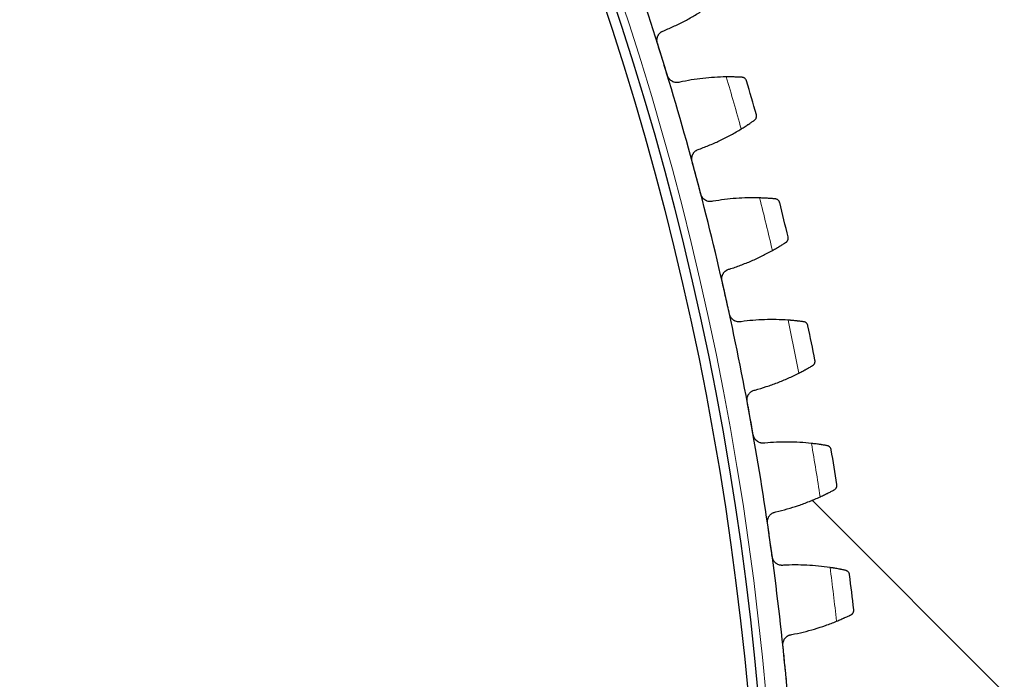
# Model space of a CAD drawing. Header units: inches. Extents: x 0 to 20790, y -12 to 14700.
# Tile 263 of 341: x 10616 to 10814, y 4527 to 4660. Entities that reach past the tile are written whole.
import ezdxf

# ---------------------------------------------------------------- set-up
doc = ezdxf.new("R2010")
doc.units = ezdxf.units.IN
doc.layers.add('1', color=7, linetype='Continuous', true_color=0xffffff)
doc.layers.add('254', color=7, linetype='Continuous', true_color=0xffffff)
doc.styles.add('latin_extended', font='simplex.shx')
doc.dimstyles.get("Standard").update_dxf_attribs({"dimtxt": 0.18, "dimasz": 0.18, "dimexe": 0.18, "dimexo": 0.0625, "dimgap": 0.09, "dimtad": 0, "dimtih": 1, "dimtoh": 1, "dimdec": 4, "dimzin": 0, "dimdsep": 46, "dimtxsty": 'Standard', "dimcen": 0.09, "dimadec": 0, "dimazin": 0, "dimtfac": 1, "dimtdec": 4, "dimtofl": 0, "dimtmove": 0, "dimatfit": 3, "dimfxl": 1, "dimtolj": 1, "dimtzin": 0, "dimarcsym": 0})

# ---------------------------------------------------------------- blocks, each defined once
blk = doc.blocks.new('_U13')
at = {"layer": '254', "color": 3, "linetype": 'Continuous', "lineweight": 13, "transparency": 16777216}
for p, q in [((11525.07, 6791.69), (12185.34, 6791.69)), ((12150.34, 6669.19), (12150.34, 4591.19)), ((10187.07, 4468.69), (12185.34, 4468.69))]:
    blk.add_line(p, q, dxfattribs=at)
at = {"layer": '254', "color": 3, "transparency": 16777216}
for points in [[(12170.76, 6669.19), (12129.92, 6669.19), (12150.34, 6791.69)], [(12129.92, 4591.19), (12170.76, 4591.19), (12150.34, 4468.69)]]:
    blk.add_solid(points, dxfattribs=at)
at = {"layer": 'Defpoints', "color": 0, "transparency": 16777216}
for p in [(11490.07, 6791.69), (10152.07, 4468.69), (12150.34, 4468.69)]:
    blk.add_point(p, dxfattribs=at)
at = {"layer": '254', "color": 2, "lineweight": 13, "transparency": 16777216, "insert": (11966.59, 5307.81), "char_height": 122.5, "attachment_point": 1, "rotation": 90, "style": 'latin_extended'}
blk.add_mtext('\\A1;2323', dxfattribs=at)

msp = doc.modelspace()

# ---------------------------------------------------------------- linework, layer by layer
at = {"layer": '1', "color": 2, "linetype": 'Continuous', "lineweight": 25}
msp.add_line((10775.43, 4563.502), (10953.302, 4385.63), dxfattribs=at)
at = {"layer": '1', "color": 110, "linetype": 'Continuous', "lineweight": 13}
msp.add_circle((10152.069, 4468.685), 616.6, dxfattribs=at)
at = {"layer": '1', "color": 2, "linetype": 'Continuous', "lineweight": 25}
for radius in [615, 613]:
    msp.add_circle((10152.069, 4468.685), radius, dxfattribs=at)
for radius, start, end in [(621, 17.197452, 19.490446), (621, 14.904459, 17.197452), (636, 15.73003, 16.371881), (621, 12.611465, 14.904459), (636, 13.437037, 14.078887), (621, 10.318471, 12.611465), (636, 11.144043, 11.785893), (621, 8.025478, 10.318471), (636, 8.851049, 9.4929), (621, 5.732484, 8.025478), (636, 6.558056, 7.199906), (621, 3.43949, 5.732484)]:
    msp.add_arc((10152.069, 4468.685), radius, start, end, dxfattribs=at)
at = {"layer": '1', "color": 110, "linetype": 'Continuous', "lineweight": 13}
for start, end in [(15.556595, 16.545316), (13.263601, 14.252322), (10.970608, 11.959329), (8.677614, 9.666335), (6.38462, 7.373341)]:
    msp.add_arc((10152.069, 4468.685), 632.294, start, end, dxfattribs=at)
at = {"layer": '1', "color": 2, "linetype": 'Continuous', "lineweight": 25}
for points in [[(10745.592, 4658.073), (10746.323, 4658.371), (10747.767, 4659.002), (10749.878, 4660.054), (10751.935, 4661.212), (10753.269, 4662.056), (10753.927, 4662.496)], [(10745.305, 4652.294), (10744.966, 4653.388), (10744.628, 4654.482), (10744.289, 4655.577)], [(10746.321, 4649.011), (10745.983, 4650.105), (10745.644, 4651.199), (10745.305, 4652.294)], [(10758.183, 4648.746), (10757.392, 4648.737), (10755.814, 4648.68), (10753.463, 4648.474), (10751.126, 4648.149), (10749.578, 4647.854), (10748.806, 4647.686)], [(10752.694, 4634.175), (10753.436, 4634.443), (10754.905, 4635.016), (10757.056, 4635.983), (10759.158, 4637.058), (10760.525, 4637.847), (10761.2, 4638.26)], [(10752.176, 4628.412), (10751.882, 4629.519), (10751.587, 4630.626), (10751.292, 4631.733)], [(10753.06, 4625.09), (10752.765, 4626.197), (10752.471, 4627.305), (10752.176, 4628.412)], [(10764.902, 4624.351), (10764.111, 4624.374), (10762.532, 4624.38), (10760.174, 4624.268), (10757.826, 4624.038), (10756.268, 4623.804), (10755.49, 4623.668)], [(10758.834, 4610.012), (10759.587, 4610.25), (10761.077, 4610.763), (10763.265, 4611.643), (10765.408, 4612.634), (10766.806, 4613.368), (10767.497, 4613.754)], [(10758.086, 4604.274), (10757.836, 4605.392), (10757.586, 4606.509), (10757.336, 4607.627)], [(10758.837, 4600.92), (10758.586, 4602.038), (10758.336, 4603.156), (10758.086, 4604.274)], [(10770.639, 4599.708), (10769.85, 4599.762), (10768.273, 4599.831), (10765.912, 4599.814), (10763.557, 4599.677), (10761.99, 4599.506), (10761.208, 4599.401)], [(10764.003, 4585.622), (10764.764, 4585.83), (10766.273, 4586.283), (10768.496, 4587.075), (10770.676, 4587.979), (10772.102, 4588.657), (10772.808, 4589.014)], [(10763.026, 4579.919), (10762.821, 4581.046), (10762.615, 4582.173), (10762.41, 4583.3)], [(10763.641, 4576.537), (10763.436, 4577.664), (10763.231, 4578.791), (10763.026, 4579.919)], [(10775.386, 4574.854), (10774.599, 4574.94), (10773.026, 4575.072), (10770.667, 4575.149), (10768.308, 4575.107), (10766.736, 4574.999), (10765.95, 4574.925)], [(10768.191, 4561.046), (10768.961, 4561.223), (10770.487, 4561.615), (10772.739, 4562.317), (10774.954, 4563.133), (10776.406, 4563.753), (10777.125, 4564.082)], [(10766.987, 4555.385), (10766.827, 4556.52), (10766.667, 4557.654), (10766.507, 4558.788)], [(10767.467, 4551.982), (10767.307, 4553.117), (10767.147, 4554.251), (10766.987, 4555.385)], [(10779.135, 4549.83), (10778.352, 4549.948), (10776.786, 4550.142), (10774.431, 4550.314), (10772.073, 4550.366), (10770.498, 4550.321), (10769.709, 4550.279)], [(10771.393, 4536.321), (10772.169, 4536.467), (10773.71, 4536.798), (10775.988, 4537.41), (10778.234, 4538.136), (10779.709, 4538.698), (10780.442, 4538.998)], [(10769.963, 4530.713), (10769.849, 4531.853), (10769.735, 4532.993), (10769.62, 4534.133)], [(10770.307, 4527.294), (10770.192, 4528.434), (10770.078, 4529.573), (10769.963, 4530.713)]]:
    msp.add_open_spline(points, degree=3, dxfattribs=at)
for points, knots in [([(10744.289, 4655.577), (10744.269, 4655.641), (10744.236, 4655.769), (10744.207, 4655.964), (10744.2, 4656.096), (10744.199, 4656.196), (10744.2, 4656.229), (10744.203, 4656.295), (10744.206, 4656.328), (10744.222, 4656.492), (10744.247, 4656.62), (10744.294, 4656.777), (10744.304, 4656.808), (10744.321, 4656.855), (10744.327, 4656.87), (10744.339, 4656.901), (10744.369, 4656.977), (10744.431, 4657.11), (10744.498, 4657.221), (10744.569, 4657.328), (10744.608, 4657.381), (10744.731, 4657.532), (10744.822, 4657.623), (10744.969, 4657.746), (10745.02, 4657.785), (10745.1, 4657.839), (10745.127, 4657.857), (10745.182, 4657.89), (10745.21, 4657.906), (10745.351, 4657.984), (10745.469, 4658.034), (10745.592, 4658.073)], [0, 0, 0, 0, 0.0625, 0.125, 0.1875, 0.1875, 0.21875, 0.21875, 0.25, 0.25, 0.375, 0.375, 0.40625, 0.40625, 0.421875, 0.421875, 0.4375, 0.5, 0.5625, 0.5625, 0.625, 0.625, 0.75, 0.75, 0.8125, 0.8125, 0.84375, 0.84375, 0.875, 0.875, 1, 1, 1, 1]), ([(10748.806, 4647.686), (10748.683, 4647.649), (10748.558, 4647.625), (10748.367, 4647.606), (10748.304, 4647.602), (10748.207, 4647.602), (10748.175, 4647.602), (10748.11, 4647.605), (10748.078, 4647.608), (10747.918, 4647.623), (10747.792, 4647.647), (10747.606, 4647.701), (10747.545, 4647.722), (10747.455, 4647.759), (10747.424, 4647.772), (10747.365, 4647.799), (10747.336, 4647.814), (10747.192, 4647.889), (10747.083, 4647.959), (10746.956, 4648.062), (10746.93, 4648.083), (10746.881, 4648.127), (10746.857, 4648.149), (10746.786, 4648.218), (10746.741, 4648.267), (10746.615, 4648.418), (10746.541, 4648.526), (10746.461, 4648.672), (10746.446, 4648.702), (10746.417, 4648.762), (10746.403, 4648.792), (10746.364, 4648.884), (10746.341, 4648.947), (10746.321, 4649.011)], [0, 0, 0, 0, 0.125, 0.125, 0.1875, 0.1875, 0.21875, 0.21875, 0.25, 0.25, 0.375, 0.375, 0.4375, 0.4375, 0.46875, 0.46875, 0.5, 0.5, 0.625, 0.625, 0.65625, 0.65625, 0.6875, 0.6875, 0.75, 0.75, 0.875, 0.875, 0.90625, 0.90625, 0.9375, 0.9375, 1, 1, 1, 1]), ([(10761.379, 4648.672), (10761.29, 4648.677), (10761.195, 4648.682), (10760.991, 4648.692), (10760.775, 4648.703), (10760.534, 4648.713), (10760.376, 4648.719), (10760.344, 4648.72), (10760.279, 4648.722), (10760.246, 4648.723), (10760.146, 4648.726), (10760.079, 4648.728), (10759.874, 4648.734), (10759.733, 4648.738), (10759.443, 4648.743), (10759.294, 4648.745), (10759.065, 4648.747), (10758.988, 4648.748), (10758.87, 4648.749), (10758.831, 4648.749), (10758.751, 4648.749), (10758.711, 4648.749), (10758.511, 4648.749), (10758.348, 4648.748), (10758.183, 4648.746)], [0, 0, 0, 0, 0.125, 0.125, 0.25, 0.375, 0.375, 0.40625, 0.40625, 0.4375, 0.4375, 0.5, 0.5, 0.625, 0.625, 0.75, 0.75, 0.8125, 0.8125, 0.84375, 0.84375, 0.875, 0.875, 1, 1, 1, 1]), ([(10762.281, 4647.955), (10762.28, 4647.956), (10762.28, 4647.958), (10762.279, 4647.961), (10762.279, 4647.962), (10762.277, 4647.966), (10762.275, 4647.975), (10762.268, 4647.995), (10762.255, 4648.034), (10762.241, 4648.067), (10762.212, 4648.131), (10762.189, 4648.173), (10762.112, 4648.293), (10762.049, 4648.367), (10761.936, 4648.464), (10761.895, 4648.494), (10761.83, 4648.535), (10761.807, 4648.548), (10761.76, 4648.572), (10761.736, 4648.584), (10761.661, 4648.615), (10761.608, 4648.633), (10761.498, 4648.659), (10761.44, 4648.668), (10761.379, 4648.672)], [0, 0, 0, 0, 0.0039063, 0.0039063, 0.0078125, 0.0078125, 0.015625, 0.03125, 0.0625, 0.125, 0.125, 0.25, 0.25, 0.5, 0.5, 0.625, 0.625, 0.6875, 0.6875, 0.75, 0.75, 0.875, 0.875, 1, 1, 1, 1]), ([(10763.868, 4640.022), (10763.917, 4640.057), (10763.961, 4640.095), (10764.04, 4640.176), (10764.075, 4640.218), (10764.137, 4640.306), (10764.163, 4640.351), (10764.209, 4640.443), (10764.228, 4640.49), (10764.258, 4640.586), (10764.269, 4640.634), (10764.284, 4640.731), (10764.288, 4640.779), (10764.289, 4640.874), (10764.286, 4640.922), (10764.276, 4640.992), (10764.27, 4641.028), (10764.261, 4641.068), (10764.256, 4641.088), (10764.254, 4641.097), (10764.252, 4641.102), (10764.252, 4641.105), (10764.251, 4641.108)], [0, 0, 0, 0, 0.125, 0.125, 0.25, 0.25, 0.375, 0.375, 0.5, 0.5, 0.625, 0.625, 0.75, 0.75, 0.875, 0.875, 0.9375, 0.96875, 0.984375, 0.9921875, 0.9921875, 1, 1, 1, 1]), ([(10761.2, 4638.26), (10761.341, 4638.347), (10761.478, 4638.432), (10761.748, 4638.601), (10762.01, 4638.767), (10762.261, 4638.929), (10762.444, 4639.049), (10762.504, 4639.089), (10762.593, 4639.148), (10762.623, 4639.167), (10762.681, 4639.206), (10762.71, 4639.225), (10762.853, 4639.32), (10763.071, 4639.467), (10763.269, 4639.604), (10763.458, 4639.734), (10763.548, 4639.796), (10763.653, 4639.87), (10763.674, 4639.885), (10763.715, 4639.914), (10763.775, 4639.956), (10763.831, 4639.996), (10763.868, 4640.022)], [0, 0, 0, 0, 0.125, 0.125, 0.25, 0.375, 0.375, 0.4375, 0.4375, 0.46875, 0.46875, 0.5, 0.5, 0.625, 0.75, 0.75, 0.875, 0.875, 0.90625, 0.90625, 0.9375, 1, 1, 1, 1]), ([(10751.292, 4631.733), (10751.275, 4631.797), (10751.247, 4631.927), (10751.226, 4632.123), (10751.224, 4632.255), (10751.228, 4632.355), (10751.23, 4632.388), (10751.235, 4632.454), (10751.239, 4632.487), (10751.261, 4632.65), (10751.292, 4632.777), (10751.346, 4632.932), (10751.357, 4632.963), (10751.375, 4633.008), (10751.382, 4633.024), (10751.395, 4633.054), (10751.428, 4633.129), (10751.496, 4633.258), (10751.566, 4633.367), (10751.642, 4633.472), (10751.683, 4633.522), (10751.812, 4633.669), (10751.906, 4633.756), (10752.059, 4633.873), (10752.111, 4633.91), (10752.193, 4633.961), (10752.221, 4633.977), (10752.277, 4634.009), (10752.306, 4634.024), (10752.45, 4634.095), (10752.569, 4634.141), (10752.694, 4634.175)], [0, 0, 0, 0, 0.0625, 0.125, 0.1875, 0.1875, 0.21875, 0.21875, 0.25, 0.25, 0.375, 0.375, 0.40625, 0.40625, 0.421875, 0.421875, 0.4375, 0.5, 0.5625, 0.5625, 0.625, 0.625, 0.75, 0.75, 0.8125, 0.8125, 0.84375, 0.84375, 0.875, 0.875, 1, 1, 1, 1]), ([(10755.49, 4623.668), (10755.365, 4623.636), (10755.239, 4623.616), (10755.048, 4623.605), (10754.984, 4623.604), (10754.888, 4623.607), (10754.856, 4623.609), (10754.792, 4623.615), (10754.759, 4623.618), (10754.6, 4623.64), (10754.475, 4623.669), (10754.292, 4623.731), (10754.232, 4623.754), (10754.142, 4623.794), (10754.113, 4623.809), (10754.055, 4623.838), (10754.026, 4623.854), (10753.885, 4623.934), (10753.779, 4624.01), (10753.656, 4624.117), (10753.632, 4624.139), (10753.584, 4624.185), (10753.561, 4624.208), (10753.493, 4624.28), (10753.45, 4624.33), (10753.33, 4624.486), (10753.26, 4624.597), (10753.186, 4624.746), (10753.172, 4624.777), (10753.145, 4624.838), (10753.133, 4624.869), (10753.098, 4624.962), (10753.077, 4625.026), (10753.06, 4625.09)], [0, 0, 0, 0, 0.125, 0.125, 0.1875, 0.1875, 0.21875, 0.21875, 0.25, 0.25, 0.375, 0.375, 0.4375, 0.4375, 0.46875, 0.46875, 0.5, 0.5, 0.625, 0.625, 0.65625, 0.65625, 0.6875, 0.6875, 0.75, 0.75, 0.875, 0.875, 0.90625, 0.90625, 0.9375, 0.9375, 1, 1, 1, 1]), ([(10768.092, 4624.149), (10768.004, 4624.158), (10767.909, 4624.167), (10767.706, 4624.186), (10767.49, 4624.205), (10767.25, 4624.224), (10767.092, 4624.236), (10767.06, 4624.239), (10766.995, 4624.244), (10766.962, 4624.246), (10766.863, 4624.253), (10766.796, 4624.258), (10766.591, 4624.272), (10766.45, 4624.281), (10766.161, 4624.298), (10766.012, 4624.306), (10765.783, 4624.318), (10765.706, 4624.321), (10765.589, 4624.327), (10765.549, 4624.328), (10765.47, 4624.332), (10765.43, 4624.333), (10765.23, 4624.341), (10765.067, 4624.347), (10764.902, 4624.351)], [0, 0, 0, 0, 0.125, 0.125, 0.25, 0.375, 0.375, 0.40625, 0.40625, 0.4375, 0.4375, 0.5, 0.5, 0.625, 0.625, 0.75, 0.75, 0.8125, 0.8125, 0.84375, 0.84375, 0.875, 0.875, 1, 1, 1, 1]), ([(10768.965, 4623.397), (10768.964, 4623.399), (10768.964, 4623.4), (10768.963, 4623.403), (10768.963, 4623.404), (10768.962, 4623.409), (10768.959, 4623.417), (10768.954, 4623.437), (10768.942, 4623.477), (10768.929, 4623.51), (10768.903, 4623.576), (10768.882, 4623.619), (10768.809, 4623.742), (10768.749, 4623.818), (10768.64, 4623.919), (10768.601, 4623.951), (10768.537, 4623.995), (10768.515, 4624.008), (10768.469, 4624.035), (10768.445, 4624.047), (10768.372, 4624.082), (10768.32, 4624.101), (10768.21, 4624.132), (10768.153, 4624.143), (10768.092, 4624.149)], [0, 0, 0, 0, 0.0039063, 0.0039063, 0.0078125, 0.0078125, 0.015625, 0.03125, 0.0625, 0.125, 0.125, 0.25, 0.25, 0.5, 0.5, 0.625, 0.625, 0.6875, 0.6875, 0.75, 0.75, 0.875, 0.875, 1, 1, 1, 1]), ([(10767.497, 4613.754), (10767.641, 4613.834), (10767.782, 4613.914), (10768.058, 4614.072), (10768.327, 4614.227), (10768.584, 4614.38), (10768.771, 4614.492), (10768.833, 4614.529), (10768.925, 4614.584), (10768.955, 4614.603), (10769.015, 4614.639), (10769.044, 4614.657), (10769.191, 4614.747), (10769.414, 4614.885), (10769.618, 4615.013), (10769.812, 4615.136), (10769.904, 4615.194), (10770.012, 4615.264), (10770.034, 4615.278), (10770.076, 4615.305), (10770.137, 4615.345), (10770.196, 4615.383), (10770.233, 4615.407)], [0, 0, 0, 0, 0.125, 0.125, 0.25, 0.375, 0.375, 0.4375, 0.4375, 0.46875, 0.46875, 0.5, 0.5, 0.625, 0.75, 0.75, 0.875, 0.875, 0.90625, 0.90625, 0.9375, 1, 1, 1, 1]), ([(10770.233, 4615.407), (10770.284, 4615.44), (10770.329, 4615.477), (10770.412, 4615.554), (10770.448, 4615.595), (10770.513, 4615.68), (10770.542, 4615.724), (10770.591, 4615.814), (10770.611, 4615.861), (10770.645, 4615.955), (10770.658, 4616.003), (10770.677, 4616.099), (10770.683, 4616.146), (10770.688, 4616.242), (10770.687, 4616.29), (10770.68, 4616.36), (10770.676, 4616.396), (10770.668, 4616.436), (10770.664, 4616.457), (10770.662, 4616.465), (10770.66, 4616.471), (10770.66, 4616.474), (10770.659, 4616.477)], [0, 0, 0, 0, 0.125, 0.125, 0.25, 0.25, 0.375, 0.375, 0.5, 0.5, 0.625, 0.625, 0.75, 0.75, 0.875, 0.875, 0.9375, 0.96875, 0.984375, 0.9921875, 0.9921875, 1, 1, 1, 1]), ([(10757.336, 4607.627), (10757.321, 4607.693), (10757.299, 4607.823), (10757.285, 4608.02), (10757.288, 4608.152), (10757.296, 4608.251), (10757.3, 4608.285), (10757.308, 4608.35), (10757.313, 4608.383), (10757.342, 4608.545), (10757.377, 4608.671), (10757.437, 4608.823), (10757.45, 4608.854), (10757.47, 4608.899), (10757.477, 4608.914), (10757.491, 4608.943), (10757.528, 4609.017), (10757.6, 4609.144), (10757.675, 4609.249), (10757.755, 4609.351), (10757.798, 4609.4), (10757.933, 4609.541), (10758.03, 4609.625), (10758.187, 4609.735), (10758.241, 4609.77), (10758.325, 4609.818), (10758.354, 4609.833), (10758.411, 4609.862), (10758.44, 4609.876), (10758.587, 4609.942), (10758.708, 4609.983), (10758.834, 4610.012)], [0, 0, 0, 0, 0.0625, 0.125, 0.1875, 0.1875, 0.21875, 0.21875, 0.25, 0.25, 0.375, 0.375, 0.40625, 0.40625, 0.421875, 0.421875, 0.4375, 0.5, 0.5625, 0.5625, 0.625, 0.625, 0.75, 0.75, 0.8125, 0.8125, 0.84375, 0.84375, 0.875, 0.875, 1, 1, 1, 1]), ([(10761.208, 4599.401), (10761.082, 4599.374), (10760.955, 4599.359), (10760.764, 4599.356), (10760.7, 4599.357), (10760.604, 4599.365), (10760.572, 4599.368), (10760.508, 4599.376), (10760.476, 4599.381), (10760.317, 4599.409), (10760.193, 4599.443), (10760.013, 4599.512), (10759.954, 4599.538), (10759.866, 4599.581), (10759.837, 4599.597), (10759.78, 4599.629), (10759.752, 4599.645), (10759.615, 4599.732), (10759.512, 4599.811), (10759.393, 4599.923), (10759.37, 4599.946), (10759.324, 4599.994), (10759.302, 4600.018), (10759.237, 4600.093), (10759.196, 4600.145), (10759.082, 4600.305), (10759.017, 4600.419), (10758.949, 4600.571), (10758.936, 4600.602), (10758.912, 4600.664), (10758.9, 4600.695), (10758.869, 4600.79), (10758.851, 4600.854), (10758.837, 4600.92)], [0, 0, 0, 0, 0.125, 0.125, 0.1875, 0.1875, 0.21875, 0.21875, 0.25, 0.25, 0.375, 0.375, 0.4375, 0.4375, 0.46875, 0.46875, 0.5, 0.5, 0.625, 0.625, 0.65625, 0.65625, 0.6875, 0.6875, 0.75, 0.75, 0.875, 0.875, 0.90625, 0.90625, 0.9375, 0.9375, 1, 1, 1, 1]), ([(10773.819, 4599.378), (10773.731, 4599.39), (10773.636, 4599.403), (10773.434, 4599.43), (10773.22, 4599.457), (10772.98, 4599.487), (10772.823, 4599.505), (10772.791, 4599.509), (10772.727, 4599.516), (10772.694, 4599.52), (10772.595, 4599.531), (10772.528, 4599.538), (10772.324, 4599.561), (10772.183, 4599.575), (10771.895, 4599.604), (10771.747, 4599.618), (10771.519, 4599.639), (10771.442, 4599.645), (10771.324, 4599.655), (10771.285, 4599.659), (10771.206, 4599.665), (10771.166, 4599.668), (10770.966, 4599.684), (10770.804, 4599.696), (10770.639, 4599.708)], [0, 0, 0, 0, 0.125, 0.125, 0.25, 0.375, 0.375, 0.40625, 0.40625, 0.4375, 0.4375, 0.5, 0.5, 0.625, 0.625, 0.75, 0.75, 0.8125, 0.8125, 0.84375, 0.84375, 0.875, 0.875, 1, 1, 1, 1]), ([(10774.661, 4598.592), (10774.66, 4598.593), (10774.66, 4598.594), (10774.66, 4598.597), (10774.659, 4598.599), (10774.658, 4598.603), (10774.656, 4598.612), (10774.652, 4598.632), (10774.641, 4598.672), (10774.63, 4598.706), (10774.606, 4598.773), (10774.586, 4598.816), (10774.519, 4598.942), (10774.462, 4599.021), (10774.357, 4599.126), (10774.319, 4599.159), (10774.257, 4599.206), (10774.236, 4599.22), (10774.191, 4599.248), (10774.168, 4599.262), (10774.096, 4599.299), (10774.045, 4599.321), (10773.936, 4599.356), (10773.879, 4599.37), (10773.819, 4599.378)], [0, 0, 0, 0, 0.0039063, 0.0039063, 0.0078125, 0.0078125, 0.015625, 0.03125, 0.0625, 0.125, 0.125, 0.25, 0.25, 0.5, 0.5, 0.625, 0.625, 0.6875, 0.6875, 0.75, 0.75, 0.875, 0.875, 1, 1, 1, 1]), ([(10775.608, 4590.557), (10775.66, 4590.588), (10775.707, 4590.623), (10775.793, 4590.696), (10775.831, 4590.736), (10775.899, 4590.818), (10775.929, 4590.861), (10775.982, 4590.95), (10776.004, 4590.995), (10776.042, 4591.088), (10776.057, 4591.135), (10776.08, 4591.23), (10776.087, 4591.278), (10776.096, 4591.373), (10776.097, 4591.421), (10776.093, 4591.492), (10776.09, 4591.527), (10776.084, 4591.568), (10776.081, 4591.589), (10776.079, 4591.597), (10776.078, 4591.603), (10776.077, 4591.606), (10776.077, 4591.609)], [0, 0, 0, 0, 0.125, 0.125, 0.25, 0.25, 0.375, 0.375, 0.5, 0.5, 0.625, 0.625, 0.75, 0.75, 0.875, 0.875, 0.9375, 0.96875, 0.984375, 0.9921875, 0.9921875, 1, 1, 1, 1]), ([(10772.808, 4589.014), (10772.955, 4589.089), (10773.099, 4589.163), (10773.381, 4589.31), (10773.656, 4589.455), (10773.919, 4589.596), (10774.111, 4589.701), (10774.174, 4589.736), (10774.268, 4589.787), (10774.299, 4589.805), (10774.36, 4589.839), (10774.391, 4589.855), (10774.54, 4589.939), (10774.769, 4590.068), (10774.978, 4590.188), (10775.177, 4590.303), (10775.271, 4590.358), (10775.382, 4590.423), (10775.404, 4590.436), (10775.447, 4590.461), (10775.51, 4590.499), (10775.57, 4590.534), (10775.608, 4590.557)], [0, 0, 0, 0, 0.125, 0.125, 0.25, 0.375, 0.375, 0.4375, 0.4375, 0.46875, 0.46875, 0.5, 0.5, 0.625, 0.75, 0.75, 0.875, 0.875, 0.90625, 0.90625, 0.9375, 1, 1, 1, 1]), ([(10762.41, 4583.3), (10762.398, 4583.365), (10762.381, 4583.497), (10762.375, 4583.694), (10762.384, 4583.826), (10762.396, 4583.925), (10762.4, 4583.958), (10762.411, 4584.023), (10762.418, 4584.056), (10762.453, 4584.216), (10762.493, 4584.341), (10762.559, 4584.491), (10762.573, 4584.52), (10762.595, 4584.565), (10762.603, 4584.579), (10762.618, 4584.608), (10762.657, 4584.68), (10762.735, 4584.804), (10762.814, 4584.907), (10762.898, 4585.005), (10762.943, 4585.052), (10763.083, 4585.188), (10763.184, 4585.268), (10763.345, 4585.372), (10763.401, 4585.404), (10763.486, 4585.449), (10763.515, 4585.463), (10763.574, 4585.49), (10763.604, 4585.502), (10763.753, 4585.562), (10763.876, 4585.598), (10764.003, 4585.622)], [0, 0, 0, 0, 0.0625, 0.125, 0.1875, 0.1875, 0.21875, 0.21875, 0.25, 0.25, 0.375, 0.375, 0.40625, 0.40625, 0.421875, 0.421875, 0.4375, 0.5, 0.5625, 0.5625, 0.625, 0.625, 0.75, 0.75, 0.8125, 0.8125, 0.84375, 0.84375, 0.875, 0.875, 1, 1, 1, 1]), ([(10765.95, 4574.925), (10765.823, 4574.903), (10765.696, 4574.893), (10765.504, 4574.897), (10765.441, 4574.902), (10765.345, 4574.913), (10765.313, 4574.917), (10765.249, 4574.928), (10765.218, 4574.934), (10765.06, 4574.968), (10764.938, 4575.007), (10764.76, 4575.083), (10764.702, 4575.112), (10764.617, 4575.159), (10764.588, 4575.175), (10764.533, 4575.21), (10764.505, 4575.227), (10764.371, 4575.319), (10764.272, 4575.403), (10764.158, 4575.519), (10764.135, 4575.543), (10764.091, 4575.593), (10764.07, 4575.618), (10764.008, 4575.695), (10763.969, 4575.749), (10763.862, 4575.913), (10763.801, 4576.03), (10763.739, 4576.184), (10763.728, 4576.216), (10763.706, 4576.279), (10763.696, 4576.311), (10763.669, 4576.407), (10763.653, 4576.472), (10763.641, 4576.537)], [0, 0, 0, 0, 0.125, 0.125, 0.1875, 0.1875, 0.21875, 0.21875, 0.25, 0.25, 0.375, 0.375, 0.4375, 0.4375, 0.46875, 0.46875, 0.5, 0.5, 0.625, 0.625, 0.65625, 0.65625, 0.6875, 0.6875, 0.75, 0.75, 0.875, 0.875, 0.90625, 0.90625, 0.9375, 0.9375, 1, 1, 1, 1]), ([(10778.55, 4574.397), (10778.463, 4574.413), (10778.369, 4574.43), (10778.168, 4574.464), (10777.954, 4574.501), (10777.716, 4574.539), (10777.56, 4574.564), (10777.528, 4574.569), (10777.464, 4574.579), (10777.432, 4574.584), (10777.333, 4574.599), (10777.266, 4574.609), (10777.063, 4574.64), (10776.924, 4574.66), (10776.637, 4574.7), (10776.489, 4574.72), (10776.262, 4574.75), (10776.185, 4574.76), (10776.069, 4574.774), (10776.03, 4574.779), (10775.951, 4574.789), (10775.911, 4574.794), (10775.712, 4574.817), (10775.55, 4574.836), (10775.386, 4574.854)], [0, 0, 0, 0, 0.125, 0.125, 0.25, 0.375, 0.375, 0.40625, 0.40625, 0.4375, 0.4375, 0.5, 0.5, 0.625, 0.625, 0.75, 0.75, 0.8125, 0.8125, 0.84375, 0.84375, 0.875, 0.875, 1, 1, 1, 1]), ([(10779.36, 4573.578), (10779.359, 4573.579), (10779.359, 4573.581), (10779.359, 4573.584), (10779.358, 4573.585), (10779.358, 4573.59), (10779.356, 4573.598), (10779.352, 4573.619), (10779.343, 4573.659), (10779.334, 4573.693), (10779.312, 4573.761), (10779.294, 4573.805), (10779.232, 4573.934), (10779.178, 4574.014), (10779.078, 4574.124), (10779.041, 4574.159), (10778.981, 4574.208), (10778.96, 4574.223), (10778.917, 4574.253), (10778.894, 4574.267), (10778.823, 4574.308), (10778.773, 4574.331), (10778.667, 4574.371), (10778.61, 4574.386), (10778.55, 4574.397)], [0, 0, 0, 0, 0.0039062, 0.0039062, 0.0078125, 0.0078125, 0.015625, 0.03125, 0.0625, 0.125, 0.125, 0.25, 0.25, 0.5, 0.5, 0.625, 0.625, 0.6875, 0.6875, 0.75, 0.75, 0.875, 0.875, 1, 1, 1, 1]), ([(10777.125, 4564.082), (10777.276, 4564.151), (10777.422, 4564.22), (10777.71, 4564.355), (10777.991, 4564.489), (10778.259, 4564.62), (10778.455, 4564.717), (10778.519, 4564.749), (10778.615, 4564.797), (10778.647, 4564.812), (10778.709, 4564.844), (10778.74, 4564.859), (10778.893, 4564.937), (10779.127, 4565.057), (10779.341, 4565.168), (10779.544, 4565.275), (10779.64, 4565.326), (10779.754, 4565.387), (10779.776, 4565.399), (10779.82, 4565.423), (10779.885, 4565.458), (10779.946, 4565.491), (10779.985, 4565.512)], [0, 0, 0, 0, 0.125, 0.125, 0.25, 0.375, 0.375, 0.4375, 0.4375, 0.46875, 0.46875, 0.5, 0.5, 0.625, 0.75, 0.75, 0.875, 0.875, 0.90625, 0.90625, 0.9375, 1, 1, 1, 1]), ([(10779.985, 4565.512), (10780.038, 4565.541), (10780.087, 4565.573), (10780.175, 4565.644), (10780.215, 4565.682), (10780.286, 4565.761), (10780.318, 4565.803), (10780.374, 4565.889), (10780.398, 4565.934), (10780.44, 4566.025), (10780.456, 4566.072), (10780.483, 4566.166), (10780.493, 4566.213), (10780.505, 4566.308), (10780.508, 4566.355), (10780.507, 4566.426), (10780.505, 4566.462), (10780.501, 4566.503), (10780.498, 4566.524), (10780.497, 4566.533), (10780.496, 4566.539), (10780.496, 4566.541), (10780.495, 4566.544)], [0, 0, 0, 0, 0.125, 0.125, 0.25, 0.25, 0.375, 0.375, 0.5, 0.5, 0.625, 0.625, 0.75, 0.75, 0.875, 0.875, 0.9375, 0.96875, 0.984375, 0.9921875, 0.9921875, 1, 1, 1, 1]), ([(10766.507, 4558.788), (10766.498, 4558.855), (10766.486, 4558.987), (10766.488, 4559.184), (10766.502, 4559.315), (10766.517, 4559.414), (10766.524, 4559.446), (10766.537, 4559.511), (10766.545, 4559.543), (10766.587, 4559.703), (10766.632, 4559.825), (10766.704, 4559.973), (10766.719, 4560.002), (10766.743, 4560.045), (10766.751, 4560.059), (10766.767, 4560.088), (10766.809, 4560.158), (10766.892, 4560.279), (10766.975, 4560.378), (10767.063, 4560.473), (10767.109, 4560.518), (10767.255, 4560.648), (10767.359, 4560.724), (10767.524, 4560.822), (10767.581, 4560.852), (10767.668, 4560.892), (10767.698, 4560.905), (10767.758, 4560.93), (10767.788, 4560.941), (10767.939, 4560.995), (10768.064, 4561.026), (10768.191, 4561.046)], [0, 0, 0, 0, 0.0625, 0.125, 0.1875, 0.1875, 0.21875, 0.21875, 0.25, 0.25, 0.375, 0.375, 0.40625, 0.40625, 0.421875, 0.421875, 0.4375, 0.5, 0.5625, 0.5625, 0.625, 0.625, 0.75, 0.75, 0.8125, 0.8125, 0.84375, 0.84375, 0.875, 0.875, 1, 1, 1, 1]), ([(10769.709, 4550.279), (10769.581, 4550.262), (10769.454, 4550.257), (10769.263, 4550.269), (10769.199, 4550.276), (10769.104, 4550.291), (10769.072, 4550.297), (10769.009, 4550.31), (10768.978, 4550.317), (10768.821, 4550.357), (10768.701, 4550.401), (10768.527, 4550.485), (10768.47, 4550.515), (10768.386, 4550.566), (10768.358, 4550.583), (10768.304, 4550.62), (10768.278, 4550.639), (10768.148, 4550.736), (10768.051, 4550.823), (10767.942, 4550.944), (10767.92, 4550.969), (10767.879, 4551.02), (10767.858, 4551.046), (10767.799, 4551.126), (10767.763, 4551.181), (10767.662, 4551.35), (10767.606, 4551.469), (10767.551, 4551.626), (10767.54, 4551.658), (10767.521, 4551.721), (10767.513, 4551.754), (10767.489, 4551.851), (10767.476, 4551.916), (10767.467, 4551.982)], [0, 0, 0, 0, 0.125, 0.125, 0.1875, 0.1875, 0.21875, 0.21875, 0.25, 0.25, 0.375, 0.375, 0.4375, 0.4375, 0.46875, 0.46875, 0.5, 0.5, 0.625, 0.625, 0.65625, 0.65625, 0.6875, 0.6875, 0.75, 0.75, 0.875, 0.875, 0.90625, 0.90625, 0.9375, 0.9375, 1, 1, 1, 1]), ([(10782.278, 4549.247), (10782.191, 4549.267), (10782.098, 4549.287), (10781.899, 4549.33), (10781.687, 4549.375), (10781.451, 4549.423), (10781.295, 4549.454), (10781.264, 4549.46), (10781.2, 4549.472), (10781.168, 4549.479), (10781.07, 4549.498), (10781.004, 4549.511), (10780.802, 4549.549), (10780.663, 4549.575), (10780.378, 4549.627), (10780.232, 4549.652), (10780.006, 4549.691), (10779.93, 4549.704), (10779.814, 4549.723), (10779.775, 4549.73), (10779.696, 4549.742), (10779.657, 4549.749), (10779.459, 4549.781), (10779.298, 4549.806), (10779.135, 4549.83)], [0, 0, 0, 0, 0.125, 0.125, 0.25, 0.375, 0.375, 0.40625, 0.40625, 0.4375, 0.4375, 0.5, 0.5, 0.625, 0.625, 0.75, 0.75, 0.8125, 0.8125, 0.84375, 0.84375, 0.875, 0.875, 1, 1, 1, 1]), ([(10783.054, 4548.396), (10783.054, 4548.398), (10783.054, 4548.399), (10783.053, 4548.402), (10783.053, 4548.404), (10783.053, 4548.408), (10783.051, 4548.417), (10783.048, 4548.437), (10783.041, 4548.478), (10783.033, 4548.513), (10783.014, 4548.581), (10782.998, 4548.626), (10782.941, 4548.757), (10782.89, 4548.84), (10782.795, 4548.953), (10782.759, 4548.99), (10782.701, 4549.041), (10782.681, 4549.057), (10782.638, 4549.089), (10782.616, 4549.104), (10782.547, 4549.147), (10782.498, 4549.173), (10782.393, 4549.216), (10782.337, 4549.234), (10782.278, 4549.247)], [0, 0, 0, 0, 0.0039063, 0.0039063, 0.0078125, 0.0078125, 0.015625, 0.03125, 0.0625, 0.125, 0.125, 0.25, 0.25, 0.5, 0.5, 0.625, 0.625, 0.6875, 0.6875, 0.75, 0.75, 0.875, 0.875, 1, 1, 1, 1]), ([(10783.356, 4540.312), (10783.411, 4540.339), (10783.46, 4540.369), (10783.551, 4540.436), (10783.592, 4540.472), (10783.667, 4540.549), (10783.701, 4540.589), (10783.76, 4540.673), (10783.786, 4540.717), (10783.831, 4540.807), (10783.85, 4540.852), (10783.88, 4540.945), (10783.891, 4540.992), (10783.908, 4541.086), (10783.912, 4541.134), (10783.914, 4541.205), (10783.914, 4541.24), (10783.911, 4541.282), (10783.91, 4541.302), (10783.909, 4541.311), (10783.908, 4541.317), (10783.908, 4541.32), (10783.907, 4541.323)], [0, 0, 0, 0, 0.125, 0.125, 0.25, 0.25, 0.375, 0.375, 0.5, 0.5, 0.625, 0.625, 0.75, 0.75, 0.875, 0.875, 0.9375, 0.96875, 0.984375, 0.9921875, 0.9921875, 1, 1, 1, 1]), ([(10780.442, 4538.998), (10780.595, 4539.061), (10780.744, 4539.123), (10781.037, 4539.246), (10781.323, 4539.369), (10781.596, 4539.489), (10781.796, 4539.578), (10781.861, 4539.608), (10781.959, 4539.652), (10781.991, 4539.666), (10782.055, 4539.695), (10782.086, 4539.71), (10782.242, 4539.781), (10782.481, 4539.891), (10782.699, 4539.994), (10782.906, 4540.093), (10783.004, 4540.14), (10783.12, 4540.196), (10783.143, 4540.207), (10783.188, 4540.229), (10783.254, 4540.261), (10783.316, 4540.292), (10783.356, 4540.312)], [0, 0, 0, 0, 0.125, 0.125, 0.25, 0.375, 0.375, 0.4375, 0.4375, 0.46875, 0.46875, 0.5, 0.5, 0.625, 0.75, 0.75, 0.875, 0.875, 0.90625, 0.90625, 0.9375, 1, 1, 1, 1]), ([(10769.62, 4534.133), (10769.614, 4534.199), (10769.607, 4534.332), (10769.617, 4534.529), (10769.636, 4534.66), (10769.656, 4534.757), (10769.663, 4534.79), (10769.679, 4534.854), (10769.688, 4534.886), (10769.736, 4535.043), (10769.786, 4535.164), (10769.864, 4535.308), (10769.88, 4535.337), (10769.906, 4535.379), (10769.914, 4535.393), (10769.932, 4535.421), (10769.977, 4535.489), (10770.064, 4535.607), (10770.151, 4535.702), (10770.243, 4535.794), (10770.291, 4535.837), (10770.442, 4535.961), (10770.549, 4536.033), (10770.718, 4536.124), (10770.776, 4536.151), (10770.865, 4536.189), (10770.895, 4536.201), (10770.955, 4536.223), (10770.986, 4536.233), (10771.139, 4536.281), (10771.265, 4536.307), (10771.393, 4536.321)], [0, 0, 0, 0, 0.0625, 0.125, 0.1875, 0.1875, 0.21875, 0.21875, 0.25, 0.25, 0.375, 0.375, 0.40625, 0.40625, 0.421875, 0.421875, 0.4375, 0.5, 0.5625, 0.5625, 0.625, 0.625, 0.75, 0.75, 0.8125, 0.8125, 0.84375, 0.84375, 0.875, 0.875, 1, 1, 1, 1])]:
    msp.add_open_spline(points, degree=3, knots=knots, dxfattribs=at)

# ---------------------------------------------------------------- dimensions: what is measured, and where the dimension line sits
at = {"layer": '254', "color": 2, "linetype": 'Continuous', "lineweight": 13}
dim = msp.add_linear_dim(base=(12150.339, 4468.685), p1=(11490.069, 6791.685), p2=(10152.069, 4468.685), angle=90, dimstyle='Standard', override={"dimscale": 35, "dimtxt": 3.5, "dimasz": 3.5, "dimexe": 1, "dimexo": 1, "dimgap": 1.75, "dimtad": 1, "dimtih": 0, "dimtoh": 0, "dimdec": 2, "dimlfac": 1, "dimzin": 8, "dimdsep": 46, "dimlunit": 2, "dimtxsty": 'latin_extended', "dimsah": 1, "dimse1": 0, "dimse2": 0, "dimsd1": 0, "dimsd2": 0, "dimclrd": 3, "dimclre": 3, "dimclrt": 2, "dimtol": 0, "dimtm": -0.1, "dimtfac": 0.714286, "dimtdec": 3, "dimtofl": 1, "dimtmove": 0, "dimtzin": 8, "dimlwd": 13, "dimlwe": 13}, dxfattribs=at)
dim.commit()
dim.dimension.update_dxf_attribs({"geometry": '_U13', "text_midpoint": (12150.339, 5523.642), "dimtype": 160})

doc.saveas('drawing.dxf')
